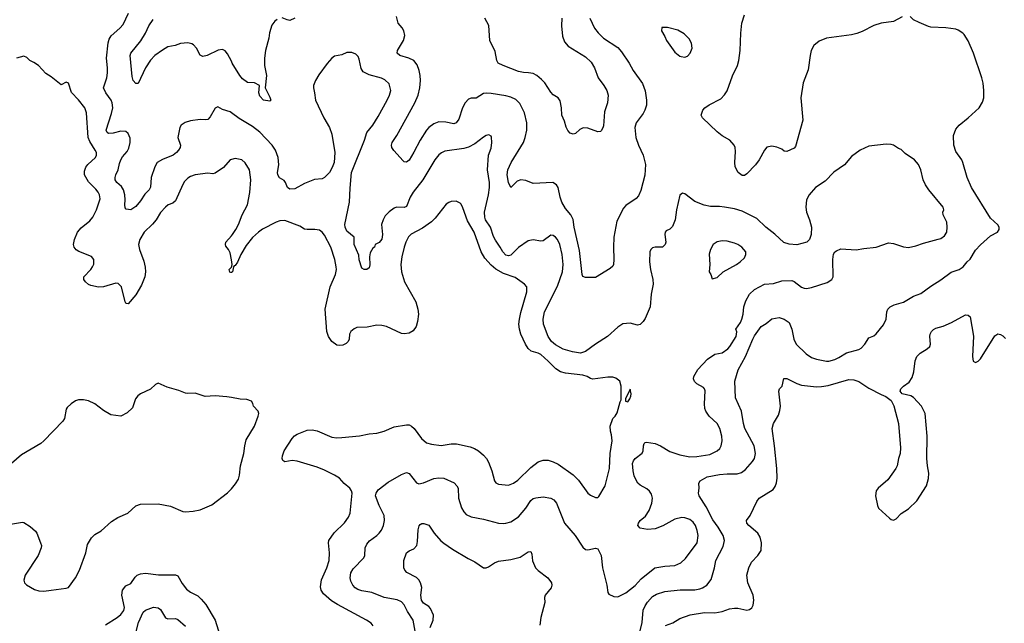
# Model space of a CAD drawing. Header units: inches. Extents: x 1771504 to 1971212, y 471788 to 643615.
# Tile 339 of 587: x 1858296 to 1866221, y 544744 to 549598. Entities that reach past the tile are written whole.
import ezdxf

# ---------------------------------------------------------------- set-up
doc = ezdxf.new("R2010")
doc.units = ezdxf.units.IN
doc.header["$MEASUREMENT"] = 0
doc.layers.add('B8554', color=7, linetype='Continuous')
doc.layers.add('B8564', color=7, linetype='Continuous')

msp = doc.modelspace()

# ---------------------------------------------------------------- linework, layer by layer
at = {"layer": 'B8554', "color": 5}
for points, elevation in [([(1860000, 548850.4), (1859990, 548857.6), (1859930, 548876.2), (1859890, 548898.4), (1859870, 548887.8), (1859830, 548816.2), (1859810, 548796.2), (1859790, 548792), (1859750, 548795.1), (1859670, 548783.7), (1859628.3, 548771.7), (1859594.8, 548750), (1859584, 548730), (1859568.5, 548651.5), (1859590.3, 548590), (1859588.4, 548570), (1859575.8, 548550), (1859558.7, 548530), (1859532.4, 548510), (1859445.5, 548474.5), (1859404.2, 548450), (1859384.2, 548415.8), (1859355.5, 548330), (1859349, 548251), (1859337.6, 548230), (1859304.1, 548195.9), (1859270, 548142), (1859230, 548097.2), (1859190, 548069), (1859153.6, 548073.6), (1859146, 548086), (1859142.4, 548110), (1859146, 548150), (1859143.5, 548190), (1859130.9, 548230), (1859116.8, 548256.8), (1859078.7, 548290), (1859064.7, 548310), (1859064.7, 548330), (1859069.7, 548350), (1859089.8, 548390), (1859099.2, 548440.8), (1859110.9, 548470), (1859124.5, 548495.5), (1859160.8, 548539.2), (1859175.3, 548564.7), (1859184.8, 548610), (1859184.5, 548644.5), (1859170, 548683.6), (1859150, 548698.5), (1859110, 548700.8), (1859050, 548686), (1859010, 548683.1), (1859000.4, 548690), (1858992.8, 548710), (1859036, 548844), (1859046.3, 548890), (1859042, 548930), (1859033.6, 548950), (1858988.8, 549010), (1858970.9, 549050), (1858996.5, 549130), (1859003.1, 549170), (1859003.5, 549210), (1858995, 549290), (1859009.1, 549410.9), (1859017, 549443), (1859031.4, 549468.6), (1859103.5, 549530), (1859130, 549560.4), (1859172.2, 549650)], 460), ([(1860000, 549263.7), (1859970, 549323.7), (1859950, 549346.6), (1859930, 549359.3), (1859893.2, 549353.2), (1859804.7, 549310), (1859770, 549302.7), (1859750, 549314), (1859718.4, 549370), (1859695.2, 549395.2), (1859683, 549403), (1859650, 549411.5), (1859590, 549406), (1859548.9, 549391.1), (1859490, 549378.9), (1859445.7, 549354.3), (1859383.8, 549310), (1859350, 549273.6), (1859310.3, 549210), (1859250, 549084), (1859230, 549084), (1859210, 549109), (1859200.8, 549140.8), (1859186.6, 549310), (1859191.6, 549330), (1859271.9, 549428.1), (1859308, 549490), (1859334.6, 549550), (1859370, 549600.3)], 440), ([(1860000, 548474.4), (1859990, 548472.3), (1859936.3, 548410), (1859870, 548362.9), (1859850, 548358.4), (1859810, 548363.6), (1859710, 548351.5), (1859670, 548338), (1859650, 548324.7), (1859623.3, 548296.7), (1859608.3, 548271.7), (1859550, 548141.4), (1859530, 548122.6), (1859491.7, 548108.3), (1859470, 548091.1), (1859430, 548048), (1859393.8, 547990), (1859365.6, 547954.4), (1859298.5, 547890), (1859262.4, 547830), (1859253.8, 547790), (1859261.3, 547750), (1859295.2, 547655.2), (1859307, 547607), (1859310.2, 547570), (1859302.5, 547530), (1859277, 547463), (1859230, 547385.1), (1859170, 547312.7), (1859156, 547316), (1859150, 547319), (1859146, 547330), (1859114.7, 547450), (1859090, 547475.8), (1859070, 547479.7), (1858970, 547450.9), (1858930, 547446.8), (1858870, 547459.7), (1858850, 547469.7), (1858826.3, 547490), (1858813.6, 547510), (1858814, 547530), (1858870, 547588.4), (1858883.5, 547610), (1858892.9, 547632.9), (1858893, 547670), (1858873.8, 547693.8), (1858773.4, 547733.4), (1858750, 547748.5), (1858735.6, 547770), (1858730.8, 547790), (1858736.4, 547830), (1858761.7, 547890), (1858790, 547925.3), (1858859.7, 547980.3), (1858884, 548010), (1858914, 548070), (1858943.2, 548156.8), (1858938.7, 548190), (1858928.9, 548210), (1858910, 548235), (1858850, 548294), (1858819.2, 548350), (1858818.8, 548381.2), (1858829, 548411), (1858846, 548434), (1858905.4, 548490), (1858914.5, 548510), (1858913.5, 548530), (1858905.1, 548550), (1858859.9, 548619.9), (1858848, 548650), (1858833.6, 548850), (1858819.5, 548890), (1858770, 548952.7), (1858712.3, 549012.3), (1858690, 549088.7), (1858670, 549097.2), (1858630, 549074), (1858550, 549139), (1858505.6, 549165.6), (1858448, 549230), (1858410, 549255.3), (1858378, 549270), (1858353.6, 549293.6), (1858330, 549304), (1858270.9, 549289.1)], 480), ([(1860000, 547666.5), (1859990, 547722), (1859976.2, 547750), (1859956.3, 547776.3), (1859951.6, 547790), (1859955.1, 547810), (1860000, 547860.6)], 480), ([(1860000, 547566.2), (1859995.2, 547564.8), (1859987.2, 547567.2), (1859983.7, 547590), (1860000, 547608.8)], 480), ([(1860000, 546559.1), (1859964.9, 546564.9), (1859870, 546573.8), (1859790, 546567.1), (1859710, 546594.3), (1859650, 546591.5), (1859630, 546594.7), (1859576.3, 546616.3), (1859484.2, 546644.2), (1859410, 546675.1), (1859390, 546663.7), (1859350, 546626), (1859270, 546588.5), (1859246.8, 546573.2), (1859229.1, 546550), (1859204.4, 546475.6), (1859162.4, 546437.6), (1859110, 546408.7), (1859030, 546421.2), (1858970, 546454), (1858902, 546510), (1858850, 546534), (1858810, 546542), (1858770, 546542), (1858746.4, 546533.6), (1858710, 546508.7), (1858679.8, 546480.2), (1858670, 546466), (1858656, 546390), (1858642.8, 546370), (1858490.8, 546210), (1858466, 546190), (1858310, 546099.3), (1858231, 546030)], 520), ([(1858190, 545534.8), (1858318, 545558), (1858330, 545554.8), (1858381.7, 545521.7), (1858423.8, 545483.8), (1858434.9, 545470), (1858464, 545390), (1858470.7, 545370), (1858470.6, 545350), (1858444, 545290), (1858341.6, 545130), (1858330.5, 545090), (1858336.3, 545070), (1858350, 545054), (1858414.6, 545014.6), (1858450, 545004.6), (1858490, 545000.9), (1858550, 545009.1), (1858670, 545025.3), (1858690, 545032.7), (1858746, 545110), (1858778.9, 545170), (1858829, 545310), (1858843.4, 545376.6), (1858873.8, 545430), (1858902.3, 545457.7), (1858952, 545488), (1859036.3, 545563.7), (1859086.2, 545593.8), (1859167.2, 545630), (1859231.6, 545688.4), (1859270, 545701.6), (1859410, 545704.3), (1859510, 545686.4), (1859610, 545643.9), (1859630, 545641.3), (1859693.6, 545646.4), (1859750, 545657.4), (1859843, 545697), (1859970, 545792), (1860000, 545826.3)], 520), ([(1858987.3, 544732.7), (1859080.4, 544790), (1859110, 544813.6), (1859133.6, 544846.4), (1859139.8, 544870), (1859119.3, 544970), (1859124.7, 545010), (1859150, 545044.4), (1859190, 545063), (1859224.6, 545115.4), (1859241.2, 545130), (1859270, 545140.4), (1859310, 545146.4), (1859412.9, 545132.9), (1859550, 545134.9), (1859570, 545124.9), (1859603.8, 545063.8), (1859637.7, 545017.7), (1859670, 544995.3), (1859730, 544964.2), (1859758.3, 544938.3), (1859794.4, 544894.4), (1859870.2, 544770), (1859907.9, 544647.9)], 480), ([(1859230, 544666.8), (1859253.3, 544750), (1859290, 544832), (1859310, 544850.3), (1859372.7, 544872.7), (1859410, 544868.4), (1859430, 544854.4), (1859470, 544788.4), (1859490, 544778.7), (1859550, 544781.1), (1859570, 544774.9), (1859630, 544722)], 460)]:
    msp.add_lwpolyline(points, dxfattribs=dict(at, elevation=elevation))
at = {"layer": 'B8564', "color": 5}
for points, elevation in [([(1860370, 549601.2), (1860350, 549585.2), (1860326.6, 549553.4), (1860306.6, 549493.4), (1860300.5, 549450), (1860275.5, 549350), (1860267.9, 549287.9), (1860268, 549230), (1860282.4, 549150), (1860271.1, 549051.1), (1860310, 548974), (1860318, 548950), (1860310, 548942), (1860258, 548950), (1860230, 548982), (1860222, 549010), (1860226, 549070), (1860186, 549090), (1860130, 549093.6), (1860090, 549123.5), (1860069.3, 549149.3), (1860006.9, 549250), (1860000, 549263.7)], 440), ([(1860511, 549610), (1860470, 549592.3), (1860450, 549596), (1860410, 549614)], 440), ([(1862885.7, 549610), (1862923.1, 549530), (1862952.3, 549492.3), (1862996.4, 549450), (1863110, 549374.4), (1863141.1, 549341.1), (1863201.3, 549250), (1863234.9, 549190), (1863310, 549084), (1863330, 549026), (1863341.3, 548950), (1863340.2, 548910), (1863329.1, 548870), (1863315.3, 548844.7), (1863258, 548770), (1863247.9, 548730), (1863254.3, 548650), (1863276.9, 548590), (1863315.3, 548510), (1863333.5, 548433.5), (1863327.1, 548347.1), (1863296.4, 548223.6), (1863277, 548183), (1863259.4, 548160.6), (1863175.3, 548104.7), (1863156.9, 548083.1), (1863102.4, 547977.6), (1863079.6, 547850), (1863074.9, 547770), (1863078.4, 547670), (1863075.5, 547630), (1863070, 547615.3), (1863050, 547597.2), (1862930, 547525.2), (1862850, 547524), (1862830, 547534), (1862824.7, 547550), (1862801.7, 547741.7), (1862759.1, 547930), (1862750.6, 547990.6), (1862732.9, 548030), (1862690, 548080.9), (1862660.6, 548130), (1862647.2, 548170), (1862630, 548249.4), (1862617.7, 548270), (1862588.6, 548288.6), (1862430, 548282), (1862370, 548305.1), (1862330, 548311.5), (1862300.9, 548299.1), (1862250, 548249.2), (1862230, 548289), (1862219.3, 548350), (1862225.8, 548390), (1862253.1, 548450), (1862350.8, 548610), (1862365.8, 548650), (1862377.2, 548710), (1862377.2, 548770), (1862359.7, 548850), (1862323.1, 548923.1), (1862290, 548955.4), (1862250, 548974.7), (1862210, 548985.1), (1862090, 549005.6), (1862052.4, 549007.6), (1862030, 549003.5), (1861970, 548968), (1861930, 548967.6), (1861910, 548958.7), (1861881.1, 548930), (1861861.7, 548890), (1861830, 548799.3), (1861810, 548767.8), (1861790, 548761.3), (1861725.7, 548774.3), (1861670, 548776.4), (1861630, 548760.5), (1861589.5, 548730.5), (1861570.9, 548709.1), (1861520.7, 548630), (1861470, 548534), (1861430, 548469.5), (1861410, 548451.8), (1861390, 548455.6), (1861382, 548462), (1861306.5, 548546.5), (1861291.3, 548570), (1861288.5, 548590), (1861295.4, 548610), (1861332.6, 548667.4), (1861477.5, 548930), (1861504.6, 548990), (1861517.3, 549050), (1861522.3, 549110), (1861520.7, 549150), (1861512.7, 549190), (1861495.7, 549235.7), (1861469.1, 549269.1), (1861428.4, 549288.4), (1861355.1, 549310), (1861333.3, 549330), (1861336.4, 549350), (1861384.5, 549430), (1861396.1, 549470), (1861387.2, 549510), (1861373.5, 549533.5), (1861342, 549570), (1861330, 549625.2)], 440), ([(1862659.8, 549610), (1862657.4, 549550), (1862665.3, 549465.3), (1862681, 549421), (1862710, 549384.4), (1862850, 549299.1), (1862896.8, 549256.8), (1862922.2, 549210), (1862951.3, 549131.3), (1862998.9, 549070), (1863021.1, 549030), (1863032.2, 548990), (1863028.5, 548930), (1863002.9, 548857.1), (1862994.2, 548745.8), (1862990, 548728), (1862975.9, 548704.1), (1862970, 548699), (1862950, 548696), (1862870, 548725.6), (1862832.3, 548727.7), (1862805.7, 548714.3), (1862770, 548682.7), (1862750, 548677.2), (1862726.8, 548686.8), (1862707.5, 548707.5), (1862694.2, 548734.2), (1862682.5, 548782.5), (1862659.5, 548830), (1862657, 548890), (1862645.2, 548945.2), (1862629.1, 548969.1), (1862590, 548993.2), (1862570, 549016), (1862522, 549090), (1862497.4, 549117.4), (1862458.7, 549150), (1862430, 549164.5), (1862392.2, 549172.2), (1862350, 549172.3), (1862310, 549181.4), (1862186.6, 549230), (1862147.8, 549250), (1862136.9, 549270), (1862123.3, 549343.3), (1862080.9, 549430), (1862072.6, 549552.6), (1862039.6, 549610)], 420), ([(1863282.7, 544650), (1863305.6, 544750), (1863314.4, 544850), (1863330, 544885.3), (1863350, 544912.8), (1863390, 544958.9), (1863421.2, 544978.8), (1863490, 545000.7), (1863612.3, 545012.3), (1863730, 545014.2), (1863770, 545021.3), (1863791.5, 545028.5), (1863827.3, 545050), (1863862.9, 545097.1), (1863889.8, 545190), (1863899.1, 545250), (1863958, 545362), (1863969.8, 545410), (1863957.1, 545450), (1863917, 545517), (1863874.9, 545574.9), (1863821.7, 545681.7), (1863765.1, 545770), (1863759.7, 545790), (1863765.1, 545830), (1863762.7, 545870), (1863772.7, 545890), (1863830, 545921.7), (1863930, 545940.3), (1863990, 545946), (1864070, 545946), (1864104.7, 545955.3), (1864138.8, 545981.2), (1864194.4, 546045.6), (1864209.7, 546070), (1864217.7, 546110), (1864207.4, 546170), (1864133.6, 546310), (1864122, 546350), (1864107.1, 546450), (1864058.3, 546558.3), (1864053, 546690), (1864078.8, 546781.2), (1864138.3, 546890), (1864196, 547030), (1864210, 547056.9), (1864265.4, 547130), (1864305.1, 547154.9), (1864350, 547192.6), (1864410, 547202.6), (1864450, 547190.4), (1864490, 547162), (1864510.2, 547110.2), (1864528, 547028), (1864545.8, 546990), (1864627.2, 546910), (1864670, 546882.4), (1864710, 546867.2), (1864790, 546852.6), (1864810, 546852.6), (1864855.8, 546864.2), (1864890, 546880.2), (1864950, 546917.8), (1865050, 546945), (1865070, 546955.6), (1865098.9, 546990), (1865130, 547039.1), (1865170, 547056.3), (1865190, 547070.7), (1865250, 547144), (1865271.5, 547190), (1865275.6, 547250), (1865284.5, 547270), (1865303.7, 547290), (1865335.6, 547304.4), (1865410, 547326), (1865490, 547375.3), (1865550, 547395.5), (1865630, 547456.3), (1865710, 547506.4), (1865792.2, 547567.8), (1865857.2, 547590), (1865889.3, 547610), (1865922, 547650), (1865947.3, 547672.7), (1865990, 547744.4), (1866030, 547786.7), (1866110, 547859.3), (1866165.2, 547890), (1866179.3, 547910), (1866180.9, 547930), (1866170, 547949), (1866110, 548002.7), (1865956.2, 548250), (1865921.6, 548330), (1865887.6, 548450), (1865878.4, 548470), (1865830, 548537.2), (1865814.7, 548590), (1865812.9, 548667.1), (1865830, 548717.3), (1865858, 548750), (1865930, 548808.2), (1866018, 548890), (1866046.3, 548933.7), (1866055.1, 548970), (1866056.3, 549030), (1866051.5, 549088.5), (1866039.6, 549130), (1865972.7, 549330), (1865930, 549428), (1865898, 549478), (1865888, 549490), (1865850, 549515.3), (1865830, 549522), (1865750, 549534), (1865630, 549539), (1865610, 549544), (1865534.6, 549574.6), (1865490, 549598), (1865463.1, 549623.1)], 440), ([(1865399.8, 549620.2), (1865330, 549584), (1865230, 549571.6), (1865170, 549551.1), (1865077.4, 549502.6), (1865033.2, 549486.8), (1864990, 549475.4), (1864791.2, 549448.8), (1864730, 549426.3), (1864688.3, 549391.7), (1864667.2, 549350), (1864658, 549310), (1864643.8, 549196.2), (1864601.3, 549090), (1864583.8, 548970), (1864599.3, 548790), (1864541.4, 548578.6), (1864530, 548564), (1864470, 548537.2), (1864450, 548541.2), (1864430, 548556), (1864390, 548573.2), (1864350, 548581.2), (1864310, 548573.2), (1864290, 548549.2), (1864247.8, 548472.2), (1864218.4, 548430), (1864150, 548359.5), (1864130, 548346), (1864110, 548346), (1864078, 548370), (1864055.3, 548415.3), (1864051.6, 548450), (1864057.2, 548537.2), (1864054, 548570), (1864046.6, 548590), (1864013.2, 548630), (1863950, 548663.6), (1863910, 548695.6), (1863791.6, 548810), (1863781.6, 548830), (1863782.7, 548837.3), (1863795.6, 548870), (1863811.8, 548890), (1863845.5, 548914.5), (1863938.7, 548961.3), (1863970, 548993), (1863990, 549027.3), (1864032.6, 549147.4), (1864072.4, 549230), (1864085.7, 549270), (1864096.4, 549350), (1864100.8, 549490), (1864109.8, 549570), (1864130, 549638)], 440), ([(1861484.4, 544650), (1861464.2, 544770), (1861418.4, 544838.4), (1861390, 544893.6), (1861370, 544916.4), (1861333.5, 544933.5), (1861230, 544952.4), (1861131.4, 544991.4), (1861050, 545005.8), (1861016.9, 545016.9), (1860996.8, 545030), (1860978.8, 545050), (1860962.8, 545082.8), (1860955.7, 545110), (1860962.2, 545150), (1860979.2, 545180.8), (1861066, 545270), (1861074, 545290), (1861078, 545350), (1861090, 545380.4), (1861112.8, 545407.2), (1861170, 545448.9), (1861190, 545468.7), (1861208.2, 545491.8), (1861225.6, 545530), (1861233.5, 545570), (1861229.8, 545610), (1861188.9, 545690), (1861160.3, 545770), (1861164.4, 545790), (1861182.9, 545817.1), (1861262.2, 545877.8), (1861370, 545940.7), (1861410, 545957.6), (1861430, 545947.9), (1861490, 545872.6), (1861510, 545864.9), (1861545.7, 545874.3), (1861630, 545908.9), (1861670, 545914.9), (1861710, 545910.3), (1861792.6, 545872.6), (1861814.9, 545850), (1861824.9, 545830), (1861829.1, 545750), (1861852.5, 545672.5), (1861870, 545639.1), (1861890, 545618), (1861930, 545600.3), (1862030, 545581.7), (1862150, 545550.3), (1862187.3, 545547.3), (1862210, 545548.7), (1862250, 545561.1), (1862310, 545599.6), (1862370.9, 545669.1), (1862410, 545730.3), (1862430, 545746.5), (1862450, 545753.6), (1862510, 545759.6), (1862571.3, 545751.3), (1862596, 545736), (1862616.5, 545710), (1862681.1, 545550), (1862767.2, 545450), (1862830, 545356.3), (1862850, 545337.3), (1862870, 545333.4), (1862930, 545348), (1862950, 545342), (1862975.5, 545290), (1862987.8, 545190), (1863021.6, 545050), (1863030.9, 544990.9), (1863038, 544978), (1863078, 544958), (1863110, 544955.5), (1863174.5, 544990), (1863250, 545046.7), (1863299.6, 545100.4), (1863409.2, 545190.8), (1863490, 545203.6), (1863570, 545207.9), (1863618.4, 545230), (1863654.4, 545265.6), (1863749.7, 545390), (1863755.8, 545450), (1863749.8, 545490), (1863735.7, 545530), (1863716.5, 545556.5), (1863690, 545578.7), (1863650, 545593.3), (1863625.4, 545594.6), (1863570, 545582.6), (1863471.9, 545528.1), (1863410, 545504.7), (1863350, 545499.1), (1863289.3, 545510), (1863272.3, 545530), (1863276.2, 545550), (1863289.6, 545570), (1863333.5, 545606.5), (1863363.1, 545650), (1863385.3, 545710), (1863389.7, 545750), (1863382.7, 545782.7), (1863366.7, 545806.7), (1863344.9, 545824.9), (1863290, 545856), (1863272, 545872), (1863260.3, 545890), (1863242.5, 545930), (1863233.6, 545970), (1863228.5, 546030), (1863235.8, 546050), (1863250, 546070.3), (1863307.1, 546112.9), (1863314.3, 546130), (1863316.3, 546170), (1863322, 546190), (1863330, 546198), (1863340.5, 546199.5), (1863410, 546188.9), (1863453.4, 546170), (1863530, 546126.3), (1863610, 546099.6), (1863690, 546083.2), (1863745.7, 546085.7), (1863850, 546102.2), (1863909.6, 546130), (1863931.1, 546150), (1863942.2, 546170), (1863950.9, 546210), (1863947.2, 546250), (1863932.1, 546310), (1863910, 546349.6), (1863846.6, 546410), (1863818.5, 546450), (1863810.8, 546470.8), (1863807, 546510), (1863814, 546614), (1863808.2, 546630), (1863799.1, 546639.1), (1863747.6, 546670), (1863728.8, 546688.8), (1863719.8, 546710), (1863722.2, 546730), (1863754.4, 546785.6), (1863832.1, 546867.9), (1863890, 546907.8), (1863950, 546919.7), (1863994.7, 546950), (1864013.1, 546970), (1864062.7, 547050), (1864067.7, 547087.7), (1864059.5, 547110), (1864097.2, 547162.8), (1864108.8, 547190), (1864118.7, 547230), (1864123.9, 547290), (1864141.5, 547338.5), (1864170, 547390.4), (1864210.7, 547429.3), (1864290, 547470.2), (1864364.4, 547475.6), (1864430, 547498.9), (1864510, 547501.6), (1864530, 547493), (1864588, 547448), (1864610, 547438.3), (1864630, 547436.5), (1864670, 547444.2), (1864795.9, 547484.1), (1864832, 547508), (1864844.7, 547530), (1864840.7, 547670), (1864847.5, 547712.5), (1864857.2, 547730), (1864870, 547740.7), (1864904.8, 547755.2), (1865030, 547746.8), (1865090, 547759.1), (1865190, 547767.7), (1865290, 547803), (1865330, 547799.1), (1865410, 547770.6), (1865450, 547766), (1865510, 547779.5), (1865570, 547802), (1865690, 547832.4), (1865710, 547839.3), (1865740.1, 547859.9), (1865758.4, 547890), (1865762, 547930), (1865758.4, 547970), (1865727.8, 548030), (1865727, 548050), (1865734, 548070), (1865729.6, 548090), (1865613.6, 548230), (1865587.6, 548270), (1865567, 548310), (1865549.3, 548390), (1865530, 548434), (1865497.2, 548470), (1865423.2, 548523.2), (1865390, 548555.3), (1865370, 548562), (1865330, 548588.7), (1865310, 548594), (1865270, 548597.2), (1865130, 548582), (1865062, 548550), (1864990, 548499), (1864934, 548430), (1864850, 548371.8), (1864779.4, 548300.6), (1864702.4, 548250), (1864650.4, 548190), (1864630.4, 548150), (1864623.8, 548090), (1864630.4, 548050), (1864652.7, 547990), (1864668.2, 547930), (1864667.3, 547870), (1864654, 547830), (1864631, 547810), (1864550, 547788), (1864490, 547792.8), (1864446.3, 547806.3), (1864373.5, 547873.5), (1864300.5, 547930), (1864230, 547999.7), (1864110, 548058.9), (1864050, 548076.4), (1863969.8, 548089.8), (1863930, 548095.1), (1863855.2, 548095.2), (1863806.1, 548106.1), (1863730, 548135.6), (1863650, 548199), (1863630, 548204), (1863610, 548188), (1863582, 548070), (1863571.7, 547990), (1863550, 547934), (1863530, 547913.2), (1863500.7, 547899.3), (1863490.9, 547889.1), (1863487.7, 547870), (1863496.3, 547810), (1863490.6, 547790), (1863470, 547769.5), (1863410, 547769.6), (1863390, 547764.5), (1863375.5, 547750), (1863368.7, 547731.3), (1863366.3, 547650), (1863374.3, 547590), (1863392.9, 547510), (1863394, 547470), (1863379, 547390), (1863370.3, 547290), (1863330, 547196), (1863314, 547170), (1863290, 547147.3), (1863270, 547140.7), (1863210, 547157.4), (1863150, 547151.2), (1863110, 547126.3), (1863028.2, 547050), (1862930.2, 546989.8), (1862850, 546929.7), (1862810, 546916.4), (1862746, 546926), (1862670, 546948.5), (1862610, 546982.4), (1862578, 547010), (1862548.7, 547050), (1862511.2, 547150), (1862508.7, 547190), (1862519.8, 547250), (1862624.1, 547455.9), (1862665.7, 547570), (1862669.8, 547630), (1862661.5, 547710), (1862643.1, 547790), (1862624.4, 547830), (1862610, 547849.6), (1862590, 547863.6), (1862570, 547865.1), (1862510, 547820.7), (1862490, 547816.2), (1862430, 547827.8), (1862390, 547820.5), (1862310, 547765.7), (1862250, 547705.7), (1862230, 547699.2), (1862210, 547705.3), (1862185, 547730), (1862163.7, 547770), (1862124.9, 547824.9), (1862110, 547855.8), (1862085.6, 547930), (1862044.7, 547990), (1862038.9, 548010), (1862036.5, 548050), (1862069.9, 548190), (1862077.5, 548250), (1862076.8, 548290), (1862062.2, 548390), (1862069.6, 548510), (1862090, 548564.7), (1862097.6, 548610), (1862093.8, 548653.8), (1862090, 548662), (1862072.3, 548672.3), (1862050, 548666.6), (1862030, 548654.5), (1861959.1, 548600.9), (1861910, 548573.3), (1861870, 548562.7), (1861719.5, 548540.5), (1861691.7, 548528.3), (1861668.8, 548511.2), (1861637.6, 548470), (1861542.2, 548310), (1861462.2, 548210), (1861439.7, 548170), (1861410, 548097), (1861390, 548087.2), (1861330.2, 548089.8), (1861310, 548082.2), (1861270, 548053.5), (1861238.8, 548021.2), (1861221.1, 547990), (1861209.4, 547950), (1861216.3, 547870), (1861210, 547832.7), (1861190, 547806.6), (1861158, 547790), (1861151, 547770), (1861139.8, 547760.2), (1861117.3, 547722.7), (1861110.6, 547690), (1861114.4, 547625.6), (1861110, 547602), (1861090, 547589.6), (1861069.6, 547589.6), (1861050, 547599), (1861030, 547668), (1861024.8, 547704.8), (1860989.6, 547790), (1860988.7, 547850), (1860930, 547898), (1860915, 547930), (1860914.6, 547950), (1860951.7, 548130), (1860955.4, 548244.6), (1860965.7, 548370), (1861071.8, 548630), (1861089.7, 548690), (1861139.7, 548750), (1861180.9, 548819.1), (1861254, 548950), (1861272.6, 548990), (1861283.5, 549030), (1861270, 549082.7), (1861234.9, 549114.9), (1861208.6, 549128.6), (1861110, 549154.2), (1861060.3, 549180.3), (1861045.4, 549205.4), (1861030, 549282), (1861021.1, 549301.1), (1861001.3, 549321.3), (1860970, 549334), (1860930, 549333.6), (1860890, 549316.2), (1860830, 549304.5), (1860810, 549289.6), (1860770, 549245.1), (1860704.1, 549155.9), (1860677, 549110), (1860662.4, 549070), (1860660.4, 549050), (1860670.3, 549010), (1860676.9, 548950), (1860743.1, 548810), (1860790.4, 548730), (1860810, 548678), (1860832.2, 548530), (1860826.4, 548450), (1860812.2, 548410), (1860790, 548369.5), (1860750, 548329.4), (1860730, 548319.3), (1860670, 548313.2), (1860590, 548280.9), (1860510, 548238.7), (1860470, 548235.1), (1860452.7, 548250), (1860437, 548290), (1860424.2, 548304.2), (1860387.5, 548327.5), (1860374.7, 548350), (1860372.6, 548370), (1860380.9, 548430), (1860377.6, 548490), (1860356, 548550), (1860327.2, 548590), (1860230, 548692.8), (1860170, 548740.5), (1860064.1, 548804.1), (1860000, 548850.4)], 460), ([(1860000, 547860.6), (1860010, 547871.8), (1860036.4, 547910), (1860057.2, 547950), (1860087.4, 548030), (1860129.7, 548110), (1860149.6, 548209.6), (1860157.4, 548310), (1860145.1, 548390), (1860110, 548446), (1860084, 548470), (1860030, 548480.7), (1860000, 548474.4)], 480), ([(1861142.4, 544722.4), (1861124.7, 544744.7), (1861088.8, 544768.8), (1860853.7, 544893.7), (1860804.8, 544924.8), (1860740.4, 544980.4), (1860722.4, 545010), (1860717.1, 545037.1), (1860725.5, 545094.5), (1860769.7, 545190), (1860786.6, 545250), (1860789.6, 545309.6), (1860780.7, 545390), (1860785.6, 545410), (1860827.7, 545472.3), (1860910, 545553), (1860943.3, 545596.7), (1860956.3, 545630), (1860973.6, 545790), (1860968, 545810), (1860954.3, 545830), (1860908.1, 545868.1), (1860869.7, 545910), (1860830, 545935.8), (1860750, 545975), (1860690, 545998.6), (1860530, 546049), (1860490, 546053.2), (1860430, 546042.7), (1860414.2, 546054.2), (1860409.8, 546069.8), (1860412.2, 546090), (1860423.9, 546130), (1860490, 546231.2), (1860508.9, 546251.1), (1860530, 546264.6), (1860610, 546296.5), (1860650, 546298.4), (1860690, 546291.3), (1860810, 546240.8), (1860850, 546235.5), (1860890, 546237.2), (1861031.3, 546251.3), (1861110, 546267.1), (1861170, 546273.2), (1861229.4, 546290), (1861310, 546324.4), (1861410, 546340.8), (1861430, 546339), (1861450.2, 546330.2), (1861471.7, 546311.7), (1861530, 546228.7), (1861570, 546196), (1861610, 546184.6), (1861690, 546173.4), (1861770, 546187.2), (1861811.7, 546188.3), (1861922.8, 546162.8), (1861957.3, 546150), (1861990, 546130.4), (1862030, 546097.1), (1862053.7, 546070), (1862070, 546040.7), (1862097, 545970), (1862117.1, 545890), (1862130, 545873.4), (1862150, 545862.4), (1862230, 545855.8), (1862270, 545871.6), (1862304.8, 545895.2), (1862410, 545998), (1862470, 546042.4), (1862510, 546056.5), (1862550, 546056), (1862590, 546043.6), (1862630, 546024.2), (1862750, 545938), (1862795.3, 545895.3), (1862868.7, 545790), (1862890, 545774), (1862930, 545754.4), (1862950, 545755.5), (1862956.8, 545763.2), (1863007.9, 545850), (1863042.4, 545990), (1863048.3, 546110), (1863065.3, 546210), (1863060.7, 546260.7), (1863051.8, 546290), (1863049.8, 546330.2), (1863069.7, 546390), (1863089.8, 546410.2), (1863104.7, 546435.3), (1863130, 546524.7), (1863138.6, 546541.4), (1863137, 546650), (1863125.6, 546690), (1863095.7, 546715.7), (1863070, 546723.1), (1863030, 546723.5), (1862910, 546708.2), (1862890, 546712.3), (1862864, 546730), (1862830, 546739.2), (1862690, 546756.2), (1862650, 546765.9), (1862610.4, 546790.4), (1862550, 546852.9), (1862490, 546906.2), (1862470, 546917.2), (1862413.7, 546933.7), (1862390, 546953.7), (1862368.3, 546988.3), (1862330.7, 547070), (1862318.5, 547110), (1862314.4, 547150), (1862318, 547190), (1862330, 547242.8), (1862379.1, 547410), (1862376.9, 547450), (1862360.7, 547470), (1862283.7, 547523.7), (1862190, 547558.2), (1862130, 547590.7), (1862090, 547623.8), (1862039.7, 547679.7), (1862009.8, 547730), (1861955.3, 547890), (1861899.6, 547979.6), (1861864.4, 548084.4), (1861850, 548114), (1861841.5, 548121.5), (1861810, 548139), (1861770, 548137.2), (1861750, 548129), (1861730, 548114), (1861639.1, 548000.9), (1861610, 547971.6), (1861537.8, 547922.2), (1861446.8, 547873.2), (1861427, 547853), (1861403.7, 547810), (1861390.3, 547770), (1861373.1, 547690), (1861364.9, 547630), (1861368.9, 547570), (1861394.9, 547490), (1861484.9, 547330), (1861502, 547270), (1861505.2, 547230), (1861498.6, 547170), (1861486.7, 547130), (1861463.2, 547096.8), (1861430, 547078), (1861390, 547072.2), (1861370, 547075.4), (1861250, 547129.8), (1861210, 547139.7), (1861170, 547142), (1861094, 547126), (1861010, 547122.2), (1860987.2, 547112.8), (1860962.4, 547090), (1860950.3, 547070), (1860947.5, 547030), (1860940.7, 547010), (1860924.8, 546995.2), (1860898, 546982), (1860870, 546976.8), (1860850, 546981), (1860809.8, 547010), (1860780.6, 547050), (1860767.5, 547090), (1860754.4, 547270), (1860795.5, 547450), (1860838.7, 547550), (1860845.6, 547590), (1860843.5, 547610), (1860831.8, 547670), (1860801, 547770), (1860750, 547864.5), (1860730, 547889.5), (1860710, 547904.5), (1860671.5, 547911.5), (1860610.3, 547909.7), (1860590, 547914.3), (1860550, 547936.9), (1860430, 547982), (1860390, 547980.8), (1860360.5, 547970), (1860250, 547913.3), (1860217.4, 547890), (1860170, 547845.7), (1860118.6, 547781.4), (1860077.3, 547710), (1860050, 547649.4), (1860030, 547621.2), (1860021.4, 547618.6), (1860016, 547610), (1860010, 547569.2), (1860000, 547566.2)], 480), ([(1860000, 547608.8), (1860005.2, 547614.8), (1860006.6, 547630), (1860000, 547666.5)], 480), ([(1863494.4, 544725.6), (1863553.2, 544746.8), (1863610, 544782.6), (1863692.3, 544812.3), (1863809, 544831), (1863891.6, 544828.4), (1863950, 544839), (1864010, 544860.3), (1864050, 544865.7), (1864075.1, 544864.9), (1864150, 544850.3), (1864170, 544854.4), (1864190, 544868.4), (1864199.7, 544890), (1864204.2, 544930), (1864199.6, 544970), (1864156.4, 545070), (1864148.2, 545130), (1864163.9, 545190), (1864185.8, 545234.2), (1864238, 545290), (1864263, 545330), (1864266.9, 545390), (1864255.4, 545435.4), (1864238, 545470), (1864164.5, 545530), (1864149.5, 545550), (1864147, 545570), (1864176.2, 545610), (1864230, 545722.8), (1864247.3, 545750), (1864359.5, 545820.5), (1864376.8, 545843.2), (1864386.9, 545873.1), (1864393.5, 545910), (1864389.1, 545990), (1864372.2, 546172.2), (1864352.6, 546310), (1864364, 546350), (1864402.4, 546417.6), (1864415.2, 546455.2), (1864419.1, 546490), (1864406.6, 546610), (1864412.7, 546630), (1864432, 546650), (1864446.6, 546713.4), (1864470, 546712.7), (1864550, 546671.8), (1864590, 546658.7), (1864710, 546645.7), (1864750, 546647.2), (1864803.3, 546656.7), (1864970, 546704.4), (1865010, 546703.1), (1865050, 546688.4), (1865130, 546634), (1865230, 546583), (1865268.3, 546568.3), (1865310, 546536), (1865331.7, 546491.7), (1865368.9, 546350), (1865385.5, 546154.5), (1865382.6, 546110), (1865368.5, 546070), (1865357.6, 546010), (1865348.5, 545990), (1865282.7, 545897.3), (1865204.9, 545830), (1865190.3, 545810), (1865184.4, 545770), (1865200.3, 545690), (1865208.5, 545670), (1865296.3, 545590), (1865310, 545579.3), (1865330, 545573.4), (1865350, 545582.8), (1865390, 545626.8), (1865450, 545664), (1865518.4, 545730), (1865595.6, 545850), (1865611.1, 545908.9), (1865613.5, 545950), (1865602.2, 546010), (1865598.3, 546070), (1865599.7, 546250), (1865583, 546430), (1865555.6, 546490), (1865490, 546559.3), (1865470, 546572.7), (1865398, 546590), (1865382, 546610), (1865389.5, 546630.5), (1865409, 546650), (1865456.2, 546683.8), (1865480.1, 546719.9), (1865492.9, 546767.1), (1865504.2, 546855.8), (1865516.9, 546890), (1865542.9, 546917.1), (1865601.2, 546950), (1865620.9, 546970), (1865627, 546990), (1865622, 547050), (1865624.5, 547070), (1865634.5, 547090), (1865650, 547105.5), (1865670, 547117.6), (1865730, 547134.4), (1865796.6, 547163.4), (1865910, 547224.9), (1865930, 547220.7), (1865947.3, 547207.3), (1865972.8, 547052.8), (1865964, 546890), (1865971.6, 546851.6), (1865990, 546842), (1866010, 546852), (1866030, 546872), (1866144.8, 547055.2), (1866170, 547070.8), (1866190, 547066.8), (1866210, 547056.3), (1866230, 547034.9)], 420), ([(1860000, 545826.3), (1860034.4, 545865.6), (1860056.8, 545903.2), (1860065.4, 545934.6), (1860074.2, 546010), (1860101.3, 546110), (1860108.7, 546171.3), (1860120.3, 546219.7), (1860185.6, 546330), (1860216, 546410), (1860220.5, 546430), (1860215.1, 546450), (1860177.2, 546490), (1860172.7, 546512.7), (1860162, 546530), (1860124.8, 546544.8), (1860070, 546547.6), (1860000, 546559.1)], 520), ([(1861599, 544710), (1861624.2, 544770), (1861626.3, 544810), (1861603.3, 544863.3), (1861590, 544877.6), (1861547, 544907), (1861531.7, 544930), (1861523.9, 544970), (1861531.8, 545031.8), (1861523.1, 545070), (1861510, 545094), (1861490, 545113.3), (1861411.4, 545151.4), (1861395.1, 545170), (1861389.4, 545190), (1861387.6, 545250), (1861409.6, 545310.4), (1861430, 545327.3), (1861470, 545344), (1861492.3, 545370), (1861498.3, 545401.7), (1861503.3, 545496.7), (1861512.5, 545527.5), (1861520.9, 545539.1), (1861533.6, 545546.4), (1861550, 545546.8), (1861590, 545533.4), (1861631.7, 545470), (1861687.1, 545407.1), (1861709.3, 545389.3), (1861780.4, 545340.4), (1861905.3, 545265.3), (1861958.7, 545238.7), (1862030, 545190.6), (1862050, 545190.7), (1862070, 545197.3), (1862119, 545230), (1862150, 545243.8), (1862250, 545258), (1862323.8, 545276.2), (1862390, 545318), (1862410, 545321), (1862419, 545299), (1862425.1, 545245.1), (1862448.5, 545190), (1862468.2, 545168.2), (1862547, 545110), (1862577, 545070), (1862580.4, 545050), (1862574.4, 545030), (1862525.5, 544970), (1862519.3, 544950), (1862522.8, 544910), (1862490.5, 544789.5), (1862482, 544730)], 440)]:
    msp.add_lwpolyline(points, dxfattribs=dict(at, elevation=elevation))
for points, elevation in [([(1863510, 549535.3), (1863464.7, 549535.3), (1863462, 549510), (1863490, 549462), (1863502.8, 549430), (1863570, 549338), (1863610, 549304.7), (1863621, 549301), (1863650, 549298), (1863670, 549304.7), (1863694, 549330), (1863709, 549370), (1863704, 549410), (1863684.7, 549444.7), (1863644, 549484), (1863593.2, 549513.2)], 460), ([(1863950, 547820.5), (1863910, 547811.8), (1863879.1, 547790), (1863856.4, 547750), (1863846.8, 547713.2), (1863850.5, 547629.5), (1863846, 547570), (1863858, 547550), (1863870, 547514), (1863910, 547526), (1863958, 547570), (1864066, 547630), (1864095.1, 547650), (1864130, 547684), (1864142, 547710), (1864139.5, 547730), (1864108.2, 547768.2), (1864076, 547790), (1864050, 547799.7), (1863990, 547815.8)], 480), ([(1863210, 546626), (1863172, 546550), (1863172, 546530), (1863190, 546524), (1863208, 546550), (1863214, 546570), (1863217.2, 546590)], 480)]:
    msp.add_lwpolyline(points, close=True, dxfattribs=dict(at, elevation=elevation))

doc.saveas('drawing.dxf')
